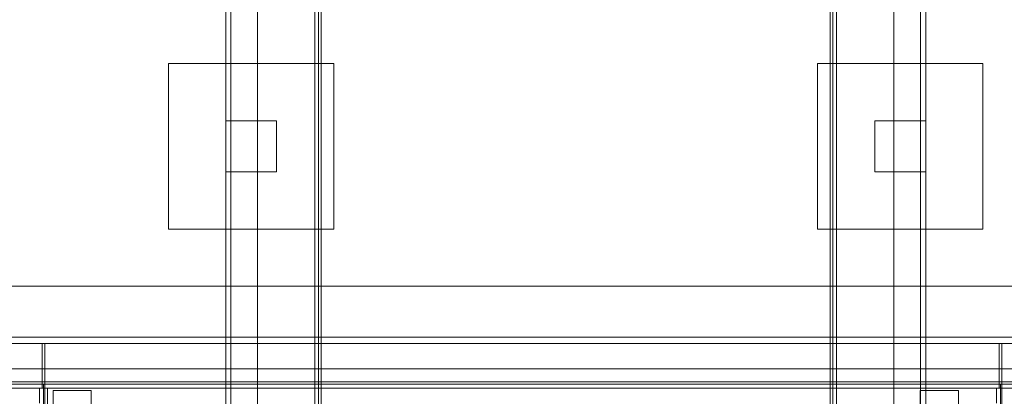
# Model space of a CAD drawing. Header units: millimetres. Extents: x -2233 to 61924, y -68080 to 6847.
# Tile 641 of 656: x 27063 to 27837, y -17786 to -17491. Entities that reach past the tile are written whole.
import ezdxf

# ---------------------------------------------------------------- set-up
doc = ezdxf.new("R2010")
doc.units = ezdxf.units.MM
doc.layers.add('superior_bajante_movil', color=7, linetype='Continuous', lineweight=0)
doc.layers.add('superior_C09', color=7, linetype='Continuous', lineweight=0)

msp = doc.modelspace()

# ---------------------------------------------------------------- linework, layer by layer
at = {"layer": 'superior_bajante_movil'}
for p, q in [((26950.067, -17700), (28253.576, -17700)), ((28336.817, -17745), (26833.309, -17745)), ((26846.989, -17745), (28350.498, -17745)), ((28253.576, -17740), (26950.067, -17740)), ((27832.64, -17745), (27080.886, -17745)), ((27080.886, -17745), (27080.886, -17780)), ((27082.939, -17745), (27080.886, -17745)), ((27082.939, -17780), (27082.939, -17745)), ((27082.939, -17745), (27834.693, -17745)), ((27832.64, -17780), (27832.64, -17745)), ((27834.693, -17745), (27832.64, -17745)), ((27834.693, -17745), (27834.693, -17780)), ((28352.55, -17765), (26849.041, -17765)), ((26850.067, -17765), (28353.576, -17765)), ((26833.309, -17775), (28336.817, -17775)), ((28350.498, -17775), (26846.989, -17775)), ((26849.041, -17777), (28352.55, -17777)), ((26850.067, -17777), (28353.576, -17777)), ((27081.912, -17777), (26876.989, -17777)), ((26878.015, -17777), (27082.939, -17777)), ((27081.912, -18183), (27081.912, -17777)), ((27082.939, -17777), (27081.912, -17777)), ((27082.939, -17777), (27082.939, -18183)), ((28350.498, -17777), (27833.667, -17777)), ((27833.667, -17777), (27833.667, -18183)), ((27834.693, -17777), (27833.667, -17777)), ((27834.693, -18183), (27834.693, -17777)), ((27834.693, -17777), (28351.524, -17777)), ((26850.067, -17780), (28353.576, -17780)), ((27082.939, -17780), (26878.015, -17780)), ((26880.067, -17780), (27084.991, -17780)), ((27830.588, -17780), (27078.834, -17780)), ((27078.834, -17780), (27078.834, -17792)), ((27082.939, -17780), (27078.834, -17780)), ((27080.886, -17780), (27832.64, -17780)), ((27080.886, -17780), (27082.939, -17780)), ((27082.939, -18180), (27082.939, -17780)), ((27084.991, -17780), (27082.939, -17780)), ((27082.939, -17780), (27834.693, -17780)), ((27082.939, -17792), (27082.939, -17780)), ((27084.991, -17780), (27084.991, -18180)), ((27836.745, -17780), (27084.991, -17780)), ((27089.379, -17798), (27089.379, -17782)), ((27089.379, -17782), (27119.379, -17782)), ((27119.379, -17782), (27119.379, -17798)), ((27770.656, -17798), (27770.656, -17782)), ((27770.656, -17782), (27800.656, -17782)), ((27800.656, -17782), (27800.656, -17798)), ((27830.588, -17792), (27830.588, -17780)), ((27834.693, -17780), (27830.588, -17780)), ((27834.693, -17780), (27832.64, -17780)), ((28351.524, -17780), (27834.693, -17780)), ((27834.693, -17780), (27834.693, -18180)), ((27836.745, -17780), (27834.693, -17780)), ((27834.693, -17780), (27834.693, -17792))]:
    msp.add_line(p, q, dxfattribs=at)
at = {"layer": 'superior_C09'}
for p, q in [((27225, -18157.053), (27225, -16117.822)), ((27225, -16118.451), (27225, -18157.681)), ((27229, -16117.822), (27229, -18157.053)), ((27250, -16117.822), (27250, -18157.053)), ((27250, -18157.681), (27250, -16118.451)), ((27750, -18157.053), (27750, -16117.822)), ((27750, -16118.451), (27750, -18157.681)), ((27771, -18157.053), (27771, -16117.822)), ((27775, -16117.822), (27775, -18157.053)), ((27775, -18157.681), (27775, -16118.451)), ((27225, -18167.522), (27225, -16128.291)), ((27225, -16128.919), (27225, -18168.15)), ((27229, -18168.15), (27229, -16128.919)), ((27250, -16128.291), (27250, -18167.522)), ((27250, -18168.15), (27250, -16128.919)), ((27750, -18167.522), (27750, -16128.291)), ((27750, -16128.919), (27750, -18168.15)), ((27771, -16128.919), (27771, -18168.15)), ((27775, -16128.291), (27775, -18167.522)), ((27775, -18168.15), (27775, -16128.919)), ((27300, -18094.452), (27300, -16194.452)), ((27300, -16194.766), (27300, -18094.766)), ((27700, -16194.452), (27700, -18094.452)), ((27700, -18094.766), (27700, -16194.766)), ((27300, -18105.234), (27300, -16205.234)), ((27300, -16205.548), (27300, -18105.548)), ((27700, -16205.234), (27700, -18105.234)), ((27700, -18105.548), (27700, -16205.548)), ((27295, -18045.878), (27295, -16265.219)), ((27298, -16265.219), (27298, -18045.878)), ((27702, -18045.878), (27702, -16265.219)), ((27705, -16265.219), (27705, -18045.878)), ((27295, -16268.883), (27295, -18049.542)), ((27298, -18049.542), (27298, -16268.883)), ((27300, -18035.305), (27300, -16274.536)), ((27300, -16274.85), (27300, -18035.619)), ((27700, -16274.536), (27700, -18035.305)), ((27700, -18035.619), (27700, -16274.85)), ((27702, -16268.883), (27702, -18049.542)), ((27705, -18049.542), (27705, -16268.883)), ((27180, -17655.185), (27180, -17525.185)), ((27180, -17525.185), (27310, -17525.185)), ((27310, -17525.185), (27310, -17655.185)), ((27690, -17655.185), (27690, -17525.185)), ((27690, -17525.185), (27820, -17525.185)), ((27820, -17525.185), (27820, -17655.185)), ((27225, -17610.185), (27225, -17570.185)), ((27225, -17570.185), (27265, -17570.185)), ((27265, -17570.185), (27265, -17610.185)), ((27735, -17610.185), (27735, -17570.185)), ((27735, -17570.185), (27775, -17570.185)), ((27775, -17570.185), (27775, -17610.185)), ((27265, -17610.185), (27225, -17610.185)), ((27775, -17610.185), (27735, -17610.185)), ((27310, -17655.185), (27180, -17655.185)), ((27820, -17655.185), (27690, -17655.185))]:
    msp.add_line(p, q, dxfattribs=at)

doc.saveas('drawing.dxf')
